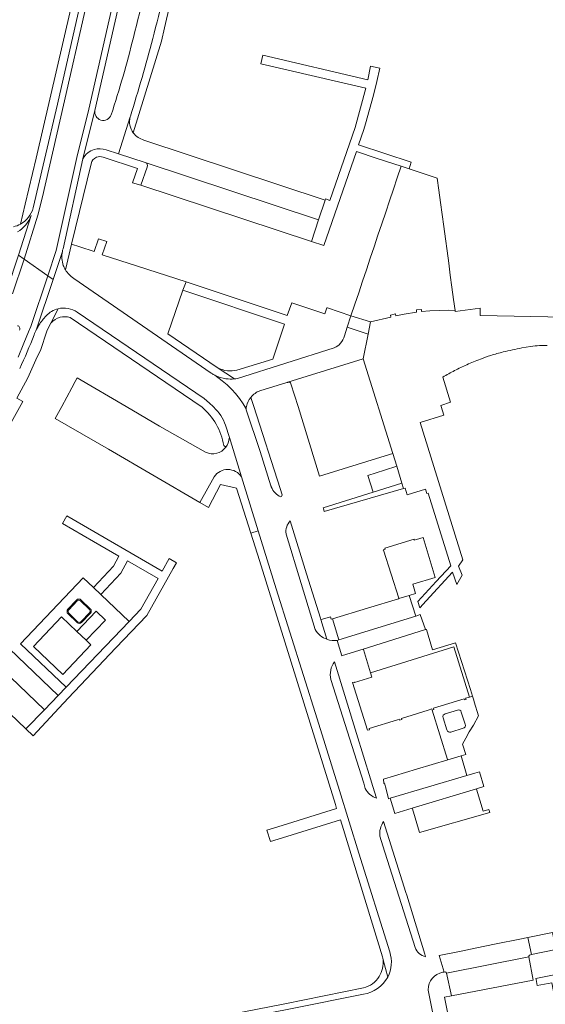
# Model space of a CAD drawing. Extents: x 146402 to 164798, y 455483 to 464134.
# Tile 480 of 575: x 156391 to 156517, y 462357 to 462592. Entities that reach past the tile are written whole.
import ezdxf

# ---------------------------------------------------------------- set-up
doc = ezdxf.new("R2010")
doc.units = 0
doc.header["$LTSCALE"] = 0.2
for name, color, linetype, lineweight in [('B-XX-VH-VERHARDING_ASFALT-GV', 252, 'CONTINUOUS', 18), ('B-XX-VH-VERHARDING_BETON-GV', 252, 'CONTINUOUS', 18), ('B-XX-VH-VERHARDING_BETONSTRAATSTEEN-GV', 252, 'CONTINUOUS', 18), ('B-XX-VH-VERHARDING_TEGEL-GV', 252, 'CONTINUOUS', 18)]:
    doc.layers.add(name, color=color, linetype=linetype, lineweight=lineweight)

msp = doc.modelspace()

# ---------------------------------------------------------------- linework, layer by layer
at = {"layer": 'B-XX-VH-VERHARDING_ASFALT-GV'}
for points in [[(156428.036, 462661.425), (156429.698, 462672.585), (156418.89, 462669.625), (156417.688, 462655.674), (156419.165, 462655.41), (156416.845, 462642.439), (156415.071, 462634.288), (156412.045, 462619.021), (156401.383, 462572.021), (156396.311, 462550.154), (156395.218, 462545.723), (156391.969, 462535.225), (156397.591, 462531.265), (156399.6, 462537.323), (156404.56, 462559.559), (156407.414, 462571.119), (156419.383, 462623.679), (156420.676, 462630.101), (156421.218, 462633.07), (156422.997, 462642.751), (156425.534, 462656.476), (156427.009, 462656.203), (156424.472, 462642.48)], [(156401.259, 462537.725), (156406.025, 462559.23), (156408.878, 462570.787), (156420.849, 462623.367), (156422.139, 462629.771), (156424.472, 462642.48), (156427.009, 462656.203), (156425.534, 462656.476), (156422.997, 462642.751), (156421.218, 462633.07), (156420.676, 462630.101), (156419.383, 462623.679), (156407.414, 462571.119), (156404.56, 462559.559), (156399.6, 462537.323), (156397.591, 462531.265), (156398.863, 462530.372), (156401.083, 462537.051)], [(156390.365, 462541.749), (156390.908, 462542.104), (156391.419, 462542.505), (156391.894, 462542.947), (156392.33, 462543.429), (156392.723, 462543.945), (156393.07, 462544.493), (156393.37, 462545.069), (156393.62, 462545.668), (156390.574, 462536.211), (156391.969, 462535.225), (156395.218, 462545.723), (156396.311, 462550.154), (156401.383, 462572.021), (156412.045, 462619.021)], [(156410.584, 462619.349), (156399.904, 462572.278), (156396.779, 462559.033), (156394.108, 462547.488)], [(156408.878, 462570.787), (156406.025, 462559.23)], [(156411.574, 462561.341), (156414.505, 462560.405), (156417.321, 462569.242), (156417.364, 462569.405)], [(156390.574, 462536.211), (156393.62, 462545.668), (156393.37, 462545.069), (156393.07, 462544.493), (156392.723, 462543.945), (156392.33, 462543.429), (156391.894, 462542.947), (156391.419, 462542.505), (156390.908, 462542.104), (156390.365, 462541.749)], [(156389.162, 462526.942), (156391.969, 462535.225), (156390.574, 462536.211), (156389.548, 462533.029), (156387.72, 462527.353)], [(156391.969, 462535.225), (156389.162, 462526.942)], [(156390.476, 462511.79), (156391.898, 462515.092), (156392.987, 462517.812), (156393.56, 462519.11), (156397.591, 462531.265), (156391.969, 462535.225)], [(156394.907, 462518.439), (156398.863, 462530.372), (156397.591, 462531.265), (156393.56, 462519.11), (156392.987, 462517.812), (156391.898, 462515.092), (156390.476, 462511.79)]]:
    msp.add_lwpolyline(points, dxfattribs=at)
for points in [[(156423.243, 462611.093, -0.0159391), (156418.103, 462588.255)], [(156422.735, 462587.961, 0.0144203), (156427.605, 462609.332)], [(156418.103, 462588.255, -0.0179883), (156412.78, 462569.739)], [(156417.364, 462569.405, 0.0109289), (156422.735, 462587.961)], [(156410.282, 462568.489, -0.3803338), (156408.878, 462570.787)], [(156412.78, 462569.739, -0.3954531), (156410.282, 462568.489)], [(156406.025, 462559.23, -0.2015496), (156408.724, 462561.438)], [(156408.724, 462561.438, -0.162459), (156411.574, 462561.341)], [(156394.108, 462547.488, -0.2062642), (156391.043, 462543.586)], [(156391.043, 462543.586, -0.0704881), (156389.395, 462542.968)], [(156401.083, 462537.051, -0.0299556), (156401.259, 462537.725)], [(156390.334, 462519.308, -0.5107456), (156390.836, 462518.208)], [(156390.877, 462509.07, 0.0172958), (156394.32, 462517.093)], [(156394.32, 462517.093, -0.0287003), (156394.907, 462518.439)]]:
    msp.add_lwpolyline(points, format="xyb", dxfattribs=at)
for points in [[(156489.564, 462427.412), (156489.996, 462427.548), (156489.911, 462427.818), (156497.217, 462430.102), (156497.303, 462429.828), (156497.668, 462429.943), (156497.583, 462430.216), (156498.537, 462430.514), (156494.783, 462442.523), (156474.824, 462436.284), (156475.13, 462435.289), (156470.964, 462433.986), (156470.931, 462434.092), (156470.548, 462433.973), (156474.116, 462422.561), (156474.555, 462422.698), (156474.47, 462422.973), (156481.268, 462425.098), (156481.703, 462425.234), (156481.79, 462424.956), (156482.306, 462425.118), (156482.219, 462425.397), (156488.62, 462427.399), (156489.476, 462427.666)], [(156497.903, 462411.732), (156479.496, 462406.296), (156480.666, 462402.66), (156484.822, 462403.93), (156500.169, 462408.591), (156501.913, 462409.12), (156500.872, 462412.613), (156499.819, 462412.297)]]:
    msp.add_lwpolyline(points, close=True, dxfattribs=at)
at = {"layer": 'B-XX-VH-VERHARDING_BETON-GV'}
for points in [[(156404.49, 462453.712), (156402.408, 462451.518)], [(156402.619, 462451.378), (156404.631, 462453.499)], [(156405.449, 462453.5), (156407.559, 462451.472)], [(156407.77, 462451.619), (156405.592, 462453.708)], [(156402.442, 462450.428), (156404.619, 462448.299)], [(156404.751, 462448.519), (156402.659, 462450.568)], [(156407.622, 462450.687), (156405.558, 462448.54)], [(156405.701, 462448.329), (156407.839, 462450.549)]]:
    msp.add_lwpolyline(points, dxfattribs=at)
for points in [[(156405.592, 462453.708, 0.4337577), (156404.49, 462453.712)], [(156404.631, 462453.499, -0.4315398), (156405.449, 462453.5)], [(156402.408, 462451.518, 0.412843), (156402.442, 462450.428)], [(156402.659, 462450.568, -0.4172422), (156402.619, 462451.378)], [(156407.559, 462451.472, -0.4063086), (156407.622, 462450.687)], [(156407.839, 462450.549, 0.4009547), (156407.77, 462451.619)], [(156404.619, 462448.299, 0.3881792), (156405.701, 462448.329)], [(156405.558, 462448.54, -0.3878842), (156404.751, 462448.519)]]:
    msp.add_lwpolyline(points, format="xyb", dxfattribs=at)
at = {"layer": 'B-XX-VH-VERHARDING_BETONSTRAATSTEEN-GV'}
for points in [[(156417.321, 462569.242), (156414.505, 462560.405), (156420.931, 462558.354), (156462.386, 462544.599), (156463.956, 462549.358), (156420.622, 462563.704)], [(156421.383, 462557.254), (156419.839, 462552.951), (156460.671, 462539.403), (156462.386, 462544.599), (156420.931, 462558.354)], [(156455.073, 462505.774), (156473.067, 462511.412), (156474.23, 462517.289), (156469.249, 462518.976), (156468.557, 462516.909)], [(156466.161, 462514.007), (156442.967, 462506.676)], [(156473.067, 462511.412), (156455.073, 462505.774)], [(156455.771, 462505.391), (156457.474, 462500), (156462.629, 462483.365), (156477.296, 462487.894), (156480.152, 462488.776), (156473.067, 462511.412)], [(156437.597, 462507.453), (156439.365, 462506.15), (156440.534, 462505.154), (156441.631, 462504.079), (156442.534, 462503.083), (156443.489, 462501.879), (156444.36, 462500.612), (156444.84, 462499.803), (156445.046, 462499.455)], [(156435.374, 462489.051), (156424.352, 462495.311), (156416.383, 462500), (156404.642, 462506.817), (156404.193, 462505.984), (156403.359, 462504.437), (156400.968, 462500), (156399.396, 462497.084), (156412.096, 462489.82), (156433.989, 462477.064), (156437.439, 462483.201)], [(156448.323, 462503.731), (156454.772, 462505.69)], [(156446.18, 462502.166), (156446.236, 462502.242)], [(156445.103, 462499.875), (156445.119, 462500)], [(156441.041, 462492.584), (156441.028, 462492.453)], [(156443.962, 462483.168), (156441.041, 462492.584)], [(156367.342, 462455.579), (156378.369, 462445.03), (156396.79, 462427.466), (156400.124, 462430.903), (156386.523, 462443.84), (156365.273, 462464.083)], [(156466.872, 462444.054), (156467.267, 462444.177), (156465.693, 462449.181), (156465.434, 462449.1), (156465.272, 462449.684), (156463.309, 462449.14), (156462.935, 462449.024), (156464.4, 462444.312)], [(156512.667, 462368.381), (156512.725, 462368.567), (156512.88, 462368.772), (156513.098, 462368.901), (156513.355, 462368.942), (156512.468, 462372.999), (156510.516, 462372.606), (156504.854, 462371.467), (156499.888, 462370.468), (156496.48, 462369.782), (156491.259, 462368.732), (156492.476, 462364.763)], [(156493.04, 462364.501), (156512.667, 462368.381)]]:
    msp.add_lwpolyline(points, dxfattribs=at)
for points in [[(156418.07, 462565.401, -0.233537), (156417.321, 462569.242)], [(156420.622, 462563.704, -0.1743891), (156418.07, 462565.401)], [(156420.931, 462558.354, -0.1955556), (156421.381, 462557.904)], [(156421.381, 462557.904, -0.1969213), (156421.383, 462557.254)], [(156468.557, 462516.909, -0.12361), (156467.659, 462515.109)], [(156467.659, 462515.109, -0.1131469), (156466.161, 462514.007)], [(156440.216, 462506.622, -0.0821784), (156437.597, 462507.453)], [(156442.255, 462506.578, -0.0608176), (156440.216, 462506.622)], [(156442.967, 462506.676, -0.0224335), (156442.255, 462506.578)], [(156454.772, 462505.69, -0.0457318), (156455.073, 462505.774)], [(156455.073, 462505.774, -0.0692663), (156455.521, 462505.791)], [(156455.521, 462505.791, -0.2094384), (156455.771, 462505.391)], [(156446.236, 462502.242, -0.1252379), (156448.323, 462503.731)], [(156445.046, 462499.455, -0.0216757), (156445.103, 462499.875)], [(156445.119, 462500, -0.118672), (156446.18, 462502.166)], [(156441.028, 462492.453, -0.1548116), (156440.221, 462490.276)], [(156440.221, 462490.276, -0.3534178), (156435.374, 462489.051)], [(156437.439, 462483.201, -0.5339563), (156443.962, 462483.168)], [(156464.4, 462444.312, 0.123789), (156466.872, 462444.054)], [(156492.476, 462364.763, -0.4216065), (156493.04, 462364.501)]]:
    msp.add_lwpolyline(points, format="xyb", dxfattribs=at)
for points in [[(156473.843, 462532.674), (156472.92, 462529.923), (156471.998, 462527.172), (156471.075, 462524.42), (156470.148, 462521.663), (156474.818, 462520.266), (156479.677, 462521.354), (156479.589, 462521.82), (156480.767, 462522.132), (156480.879, 462521.649), (156482.844, 462522.063), (156485.813, 462522.58), (156485.792, 462523.109), (156486.998, 462523.21), (156487.052, 462522.694), (156489.035, 462522.845), (156493.508, 462522.989), (156495.065, 462522.979), (156494.709, 462525.593), (156494.313, 462528.493), (156493.918, 462531.393), (156493.522, 462534.294), (156493.127, 462537.194), (156492.731, 462540.094), (156492.336, 462542.994), (156491.94, 462545.894), (156491.545, 462548.795), (156491.149, 462551.695), (156490.754, 462554.595), (156484.047, 462556.807), (156482.147, 462557.434), (156481.224, 462554.683), (156480.302, 462551.932), (156479.379, 462549.181), (156478.456, 462546.429), (156477.534, 462543.678), (156476.611, 462540.927), (156475.688, 462538.176), (156474.766, 462535.425)], [(156470.148, 462521.663), (156469.249, 462518.976), (156474.23, 462517.289), (156474.818, 462520.266)], [(156475.47, 462479.491), (156482.343, 462481.639), (156481.091, 462485.688), (156478.198, 462484.771), (156474.163, 462483.492)], [(156396.79, 462427.466), (156378.369, 462445.03), (156367.342, 462455.579), (156367.429, 462455.221), (156363.221, 462450.732), (156392.368, 462422.906)], [(156467.267, 462444.177), (156485.627, 462449.887), (156484.096, 462454.802), (156481.613, 462454.054), (156481.496, 462454.018), (156474.126, 462451.762), (156465.693, 462449.181)], [(156486.728, 462450.224), (156485.627, 462449.887), (156467.267, 462444.177), (156466.872, 462444.054), (156467.984, 462440.373), (156468.127, 462440.418), (156473.069, 462441.979), (156487.977, 462446.64)], [(156493.31, 462415.47), (156485.853, 462413.24), (156477.888, 462410.861), (156478.026, 462409.852), (156478.149, 462409.886), (156478.527, 462408.475), (156479.138, 462406.19), (156479.496, 462406.296), (156497.903, 462411.732), (156496.511, 462416.427)], [(156513.778, 462362.834), (156512.667, 462368.381), (156493.04, 462364.501), (156494.16, 462359.047)]]:
    msp.add_lwpolyline(points, close=True, dxfattribs=at)
at = {"layer": 'B-XX-VH-VERHARDING_TEGEL-GV'}
for points in [[(156411.828, 462662.254), (156410.462, 462657.717), (156411.097, 462655.708), (156413.085, 462656.337), (156414.139, 462655.347), (156415.685, 462653.895), (156414.331, 462646.137), (156414.042, 462646.218), (156413.215, 462642.26), (156409.75, 462624.27), (156407.92, 462615.85), (156394.786, 462559.346), (156392.216, 462548.381)], [(156394.108, 462547.488), (156396.779, 462559.033), (156399.904, 462572.278), (156410.584, 462619.349), (156415.373, 462642.731), (156417.688, 462655.674)], [(156418.07, 462565.401), (156424.787, 462587.313), (156425.536, 462590.514), (156426.823, 462596.016), (156428.223, 462595.662), (156430.716, 462607.341), (156435.21, 462606.33), (156436.203, 462610.833)], [(156417.364, 462569.405), (156417.321, 462569.242)], [(156420.931, 462558.354), (156414.505, 462560.405), (156411.574, 462561.341)], [(156406.025, 462559.23), (156401.259, 462537.725)], [(156410.877, 462559.59), (156419.083, 462556.901), (156417.838, 462553.448), (156419.839, 462552.951)], [(156401.82, 462532.672), (156403.307, 462538.777), (156407.979, 462558.036)], [(156419.839, 462552.951), (156421.383, 462557.254)], [(156392.216, 462548.381), (156391.043, 462543.586)], [(156442.255, 462506.578), (156438.162, 462509.319), (156426.346, 462517.354), (156429.881, 462527.81), (156430.678, 462529.811), (156419.069, 462533.547), (156410.613, 462536.286), (156411.701, 462539.465), (156409.747, 462540.114), (156408.711, 462537.034), (156405.298, 462538.135), (156403.307, 462538.777)], [(156403.307, 462538.777), (156401.82, 462532.672)], [(156403.821, 462530.627), (156436.713, 462507.966), (156436.838, 462507.892)], [(156456.025, 462524.778), (156454.897, 462521.742), (156430.678, 462529.811), (156429.881, 462527.81), (156454.249, 462519.691), (156451.412, 462511.286), (156442.864, 462508.675)], [(156468.557, 462516.909), (156469.249, 462518.976), (156470.148, 462521.663), (156464.497, 462523.542), (156464.359, 462523.588), (156463.876, 462522.167), (156456.025, 462524.778)], [(156521.323, 462521.314), (156501.082, 462521.739), (156501.051, 462522.744), (156501.028, 462523.499), (156495.104, 462522.695), (156495.065, 462522.979), (156493.508, 462522.989), (156489.035, 462522.845), (156487.052, 462522.694), (156486.998, 462523.21), (156485.792, 462523.109), (156485.813, 462522.58), (156482.844, 462522.063), (156480.879, 462521.649), (156480.767, 462522.132), (156479.589, 462521.82), (156479.677, 462521.354), (156474.818, 462520.266), (156474.23, 462517.289), (156473.067, 462511.412), (156480.152, 462488.776), (156481.091, 462485.688), (156482.343, 462481.639), (156482.716, 462480.345), (156483.112, 462480.461), (156483.609, 462478.838), (156487.956, 462480.194), (156488.266, 462479.168), (156488.62, 462479.27), (156494.016, 462461.857), (156490.564, 462458.109)], [(156364.205, 462466.235), (156371.798, 462474.865), (156375.35, 462479.271), (156379.236, 462484.507), (156380.956, 462487.083), (156384.004, 462491.731), (156385.646, 462490.596), (156391.611, 462501.147), (156390.197, 462501.954), (156392.83, 462506.844), (156395.055, 462511.875), (156395.823, 462513.358), (156397.359, 462518.018), (156398.364, 462519.963), (156398.378, 462519.979), (156398.577, 462520.375), (156400.078, 462523.367)], [(156400.078, 462523.367), (156398.577, 462520.375), (156398.378, 462519.979)], [(156402.934, 462521.274), (156434.322, 462500), (156434.447, 462499.889)], [(156437.301, 462499.845), (156437.143, 462500), (156436.274, 462500.816), (156434.979, 462501.908), (156404.633, 462522.526)], [(156442.967, 462506.676), (156466.161, 462514.007)], [(156511.049, 462513.998), (156513.139, 462514.332)], [(156515.24, 462514.533), (156517.112, 462514.588)], [(156438.162, 462509.319), (156442.255, 462506.578)], [(156490.564, 462458.109), (156486.175, 462453.37), (156486.628, 462451.843), (156488.148, 462453.522), (156494.456, 462460.367), (156495.499, 462457.418), (156496.718, 462459.651), (156495.886, 462461.819), (156496.883, 462463.329), (156486.68, 462496.146), (156492.367, 462497.922), (156491.712, 462500), (156491.636, 462500.241), (156493.974, 462500.984), (156492.132, 462507.002)], [(156445.119, 462500), (156445.103, 462499.875)], [(156453.687, 462478.858), (156453.204, 462480.366), (156446.921, 462500), (156446.18, 462502.166)], [(156445.03, 462499.157), (156448.388, 462489.206), (156450.967, 462481.025)], [(156441.028, 462492.453), (156441.041, 462492.584), (156440.135, 462495.501)], [(156439.735, 462490.651), (156440.221, 462490.276)], [(156437.439, 462483.201), (156433.989, 462477.064), (156436.038, 462475.869), (156438.91, 462481.309), (156442.773, 462480.441), (156446.169, 462469.683), (156447.974, 462470.252), (156443.962, 462483.168)], [(156451.062, 462480.783), (156451.072, 462480.751)], [(156453.356, 462478.372), (156453.488, 462478.492)], [(156464.4, 462444.312), (156462.935, 462449.024), (156462.833, 462449.352), (156459.524, 462459.996), (156455.588, 462472.657)], [(156479.416, 462369.564), (156472.057, 462393.206), (156467.401, 462408.165), (156462.065, 462425.307), (156452.271, 462456.419), (156447.974, 462470.252), (156446.169, 462469.683), (156448.221, 462463.183), (156466.404, 462404.784), (156466.702, 462403.828), (156453.675, 462399.82), (156449.996, 462398.688), (156450.874, 462395.963), (156453.8, 462396.871), (156467.661, 462401.11), (156467.95, 462400.153), (156468.04, 462399.856), (156477.709, 462368.388)], [(156454.608, 462469.521), (156454.619, 462469.44), (156458.267, 462457.647), (156461.597, 462446.661)], [(156402.408, 462451.518), (156404.49, 462453.712)], [(156405.592, 462453.708), (156407.77, 462451.619)], [(156404.619, 462448.299), (156402.442, 462450.428)], [(156407.839, 462450.549), (156405.701, 462448.329)], [(156474.82, 462410.988), (156471.505, 462421.757), (156466.219, 462438.925)], [(156465.36, 462434.726), (156473.185, 462409.882), (156473.563, 462408.681)], [(156492.688, 462426.488), (156495.598, 462427.398)], [(156496.538, 462426.902), (156497.448, 462423.991)], [(156493.102, 462422.632), (156492.192, 462425.548)], [(156496.952, 462423.052), (156494.042, 462422.141)], [(156476.278, 462406.297), (156475.402, 462409.099), (156474.82, 462410.988)], [(156488.007, 462368.425), (156487.813, 462369.059), (156483.495, 462383.166), (156483.31, 462383.754), (156477.966, 462400.742)], [(156477.066, 462397.217), (156477.784, 462394.943), (156485.47, 462370.584)], [(156477.822, 462367.693), (156478.925, 462363.536), (156478.929, 462363.521)], [(156478.929, 462363.521), (156478.925, 462363.536), (156477.822, 462367.693)], [(156492.476, 462364.763), (156492.118, 462364.69)], [(156496.62, 462329.538), (156496.529, 462330.023), (156493.647, 462345.352), (156495.147, 462345.618), (156492.56, 462358.758), (156494.16, 462359.047), (156493.04, 462364.501)], [(156473.118, 462360.955), (156454.297, 462357.187), (156409.83, 462348.465)], [(156382.638, 462341.524), (156397.641, 462344.459), (156420.43, 462348.996), (156456.103, 462356.01), (156473.105, 462359.466)], [(156488.597, 462360.526), (156488.611, 462360.457), (156494.19, 462332.424)]]:
    msp.add_lwpolyline(points, dxfattribs=at)
for points in [[(156427.605, 462609.332, -0.0144203), (156422.735, 462587.961)], [(156422.735, 462587.961, -0.0109289), (156417.364, 462569.405)], [(156417.321, 462569.242, 0.233537), (156418.07, 462565.401)], [(156408.724, 462561.438, 0.2015496), (156406.025, 462559.23)], [(156411.574, 462561.341, 0.162459), (156408.724, 462561.438)], [(156407.979, 462558.036, -0.2528239), (156409.227, 462559.588)], [(156409.227, 462559.588, -0.202424), (156410.877, 462559.59)], [(156421.381, 462557.904, 0.1955556), (156420.931, 462558.354)], [(156421.383, 462557.254, 0.1969213), (156421.381, 462557.904)], [(156391.043, 462543.586, 0.2062642), (156394.108, 462547.488)], [(156401.259, 462537.725, 0.0299556), (156401.083, 462537.051)], [(156401.083, 462537.051, 0.1397747), (156401.316, 462533.724)], [(156401.316, 462533.724, 0.0475454), (156401.82, 462532.672)], [(156401.82, 462532.672, 0.1186378), (156403.821, 462530.627)], [(156404.633, 462522.526, 0.2153629), (156400.078, 462523.367)], [(156397.233, 462521.666, 0.0491054), (156395.485, 462519.464)], [(156400.078, 462523.367, 0.1579054), (156397.233, 462521.666)], [(156398.378, 462519.979, -0.1383251), (156400.534, 462521.321)], [(156400.534, 462521.321, -0.1387458), (156402.934, 462521.274)], [(156395.485, 462519.464, 0.0231919), (156394.907, 462518.439)], [(156394.32, 462517.093, -0.0172958), (156390.877, 462509.07)], [(156394.907, 462518.439, 0.0287003), (156394.32, 462517.093)], [(156467.659, 462515.109, 0.12361), (156468.557, 462516.909)], [(156466.161, 462514.007, 0.1131469), (156467.659, 462515.109)], [(156506.544, 462513.019, -0.0086812), (156511.049, 462513.998)], [(156513.139, 462514.332, -0.0385193), (156515.24, 462514.533)], [(156501.115, 462511.335, -0.0199107), (156503.622, 462512.201)], [(156503.622, 462512.201, -0.0164771), (156506.544, 462513.019)], [(156440.613, 462508.522, -0.1033109), (156438.162, 462509.319)], [(156494.953, 462508.574, -0.0150897), (156497.86, 462509.984)], [(156497.86, 462509.984, -0.01207), (156501.115, 462511.335)], [(156436.838, 462507.892, 0.025039), (156437.597, 462507.453)], [(156437.597, 462507.453, 0.0821784), (156440.216, 462506.622)], [(156442.864, 462508.675, -0.0892738), (156440.613, 462508.522)], [(156492.132, 462507.002, -0.0206625), (156494.953, 462508.574)], [(156440.216, 462506.622, 0.0608176), (156442.255, 462506.578)], [(156442.255, 462506.578, 0.0224335), (156442.967, 462506.676)], [(156434.447, 462499.889, -0.1729474), (156439.735, 462490.651)], [(156440.135, 462495.501, 0.1159371), (156437.301, 462499.845)], [(156445.103, 462499.875, 0.0216757), (156445.046, 462499.455)], [(156446.18, 462502.166, 0.118672), (156445.119, 462500)], [(156445.046, 462499.455, 0.0133842), (156445.03, 462499.157)], [(156440.221, 462490.276, 0.1548116), (156441.028, 462492.453)], [(156443.962, 462483.168, 0.5339563), (156437.439, 462483.201)], [(156450.967, 462481.025, 0.0207134), (156451.062, 462480.783)], [(156451.072, 462480.751, 0.1850714), (156453.356, 462478.372)], [(156453.488, 462478.492, 0.1396545), (156453.687, 462478.858)], [(156455.588, 462472.657, 0.2162103), (156454.608, 462469.521)], [(156404.49, 462453.712, -0.4337577), (156405.592, 462453.708)], [(156402.442, 462450.428, -0.412843), (156402.408, 462451.518)], [(156407.77, 462451.619, -0.4009547), (156407.839, 462450.549)], [(156405.701, 462448.329, -0.3881792), (156404.619, 462448.299)], [(156461.597, 462446.661, 0.1832097), (156464.4, 462444.312)], [(156466.219, 462438.925, 0.2321767), (156465.36, 462434.726)], [(156495.598, 462427.398, -0.4957933), (156496.538, 462426.902)], [(156492.192, 462425.548, -0.5), (156492.688, 462426.488)], [(156494.042, 462422.141, -0.4968378), (156493.102, 462422.632)], [(156497.448, 462423.991, -0.4983112), (156496.952, 462423.052)], [(156473.563, 462408.681, 0.1951415), (156476.278, 462406.297)], [(156477.966, 462400.742, 0.1900666), (156477.066, 462397.217)], [(156485.47, 462370.584, 0.2461831), (156488.007, 462368.425)], [(156477.709, 462368.388, -0.0273178), (156477.822, 462367.693)], [(156478.929, 462363.521, 0.2046905), (156479.416, 462369.564)], [(156477.822, 462367.693, -0.1671295), (156476.9, 462363.716)], [(156473.105, 462359.466, 0.2436479), (156478.929, 462363.521)], [(156476.9, 462363.716, -0.193924), (156473.118, 462360.955)], [(156492.118, 462364.69, 0.3618772), (156488.597, 462360.526)], [(156493.04, 462364.501, 0.4216065), (156492.476, 462364.763)]]:
    msp.add_lwpolyline(points, format="xyb", dxfattribs=at)
for points in [[(156474.856, 462581.373), (156474.163, 462578.127), (156449.09, 462583.982), (156448.588, 462581.893), (156473.716, 462576.075), (156471.18, 462566.671), (156465.056, 462549.21), (156464.055, 462549.608), (156463.956, 462549.358), (156462.386, 462544.599), (156460.671, 462539.403), (156463.681, 462538.514), (156471.428, 462560.991), (156476.443, 462559.327), (156482.147, 462557.434), (156484.047, 462556.807), (156484.564, 462558.375), (156471.96, 462562.534), (156473.232, 462566.224), (156473.62, 462567.616), (156475.52, 462574.428), (156476.365, 462577.73), (156477.081, 462580.856)], [(156482.343, 462481.639), (156475.47, 462479.491), (156463.494, 462475.748), (156463.534, 462475.618), (156463.76, 462474.893), (156482.716, 462480.345)], [(156428.415, 462462.603), (156426.684, 462463.602), (156424.973, 462460.646), (156402.131, 462473.857), (156401.097, 462472.016), (156408.561, 462467.687), (156414.64, 462464.17), (156413.36, 462461.78), (156408.54, 462456.7), (156410.28, 462455.04), (156415.11, 462460.11), (156416.69, 462463.08), (156423.975, 462458.868), (156419.862, 462451.52), (156417.049, 462448.601), (156402.022, 462432.859), (156400.124, 462430.903), (156396.79, 462427.466), (156392.368, 462422.906), (156394.097, 462421.253), (156400.235, 462427.839), (156403.759, 462431.62), (156403.998, 462431.87), (156413.915, 462442.251), (156421.278, 462450.048), (156427.599, 462461.219)], [(156484.096, 462454.802), (156485.608, 462455.28), (156484.932, 462457.473), (156490.259, 462459.126), (156487.402, 462468.64), (156485.83, 462468.199), (156485.296, 462468.035), (156485.235, 462468.232), (156478.242, 462466.085), (156478.317, 462465.843), (156477.849, 462465.704), (156477.964, 462465.64), (156481.581, 462454.155), (156481.613, 462454.054)], [(156408.54, 462456.7), (156406.07, 462459.02), (156391.08, 462443.26), (156402.022, 462432.859), (156417.049, 462448.601), (156410.28, 462455.04)], [(156404.55, 462446.18), (156409.21, 462451.03), (156411.38, 462448.92), (156406.75, 462444.08), (156407.9, 462442.97), (156401.21, 462435.91), (156394.18, 462442.61), (156400.88, 462449.67)], [(156406.75, 462444.08), (156411.38, 462448.92), (156409.21, 462451.03), (156404.55, 462446.18)], [(156473.069, 462441.979), (156473.108, 462441.854), (156474.824, 462436.284), (156494.783, 462442.523), (156498.537, 462430.514), (156499.2, 462430.722), (156498.72, 462432.283), (156495.185, 462443.48), (156489.632, 462441.801), (156488.216, 462446.697), (156487.977, 462446.64)], [(156493.31, 462415.47), (156496.511, 462416.427), (156497.59, 462416.749), (156496.85, 462419.23), (156497.61, 462420.66), (156498.43, 462422.16), (156499.5, 462423.78), (156500.67, 462426), (156499.63, 462429.37), (156499.508, 462429.754), (156499.2, 462430.722), (156498.537, 462430.514), (156497.583, 462430.216), (156497.668, 462429.943), (156497.303, 462429.828), (156497.217, 462430.102), (156489.911, 462427.818), (156489.996, 462427.548), (156489.564, 462427.412), (156493.27, 462415.59)], [(156500.169, 462408.591), (156484.822, 462403.93), (156484.86, 462403.805), (156486.558, 462398.151), (156503.33, 462402.924), (156503.116, 462403.63), (156501.802, 462403.195), (156500.207, 462408.466)], [(156518.592, 462373.033), (156518.367, 462374.186), (156512.468, 462372.999), (156513.355, 462368.942), (156519.163, 462370.11), (156519.024, 462370.824)], [(156520.365, 462350.856), (156522.253, 462351.237), (156519.597, 462364.242), (156514.409, 462363.215), (156514.454, 462362.972), (156514.72, 462361.536), (156518.169, 462362.203)]]:
    msp.add_lwpolyline(points, close=True, dxfattribs=at)

doc.saveas('drawing.dxf')
